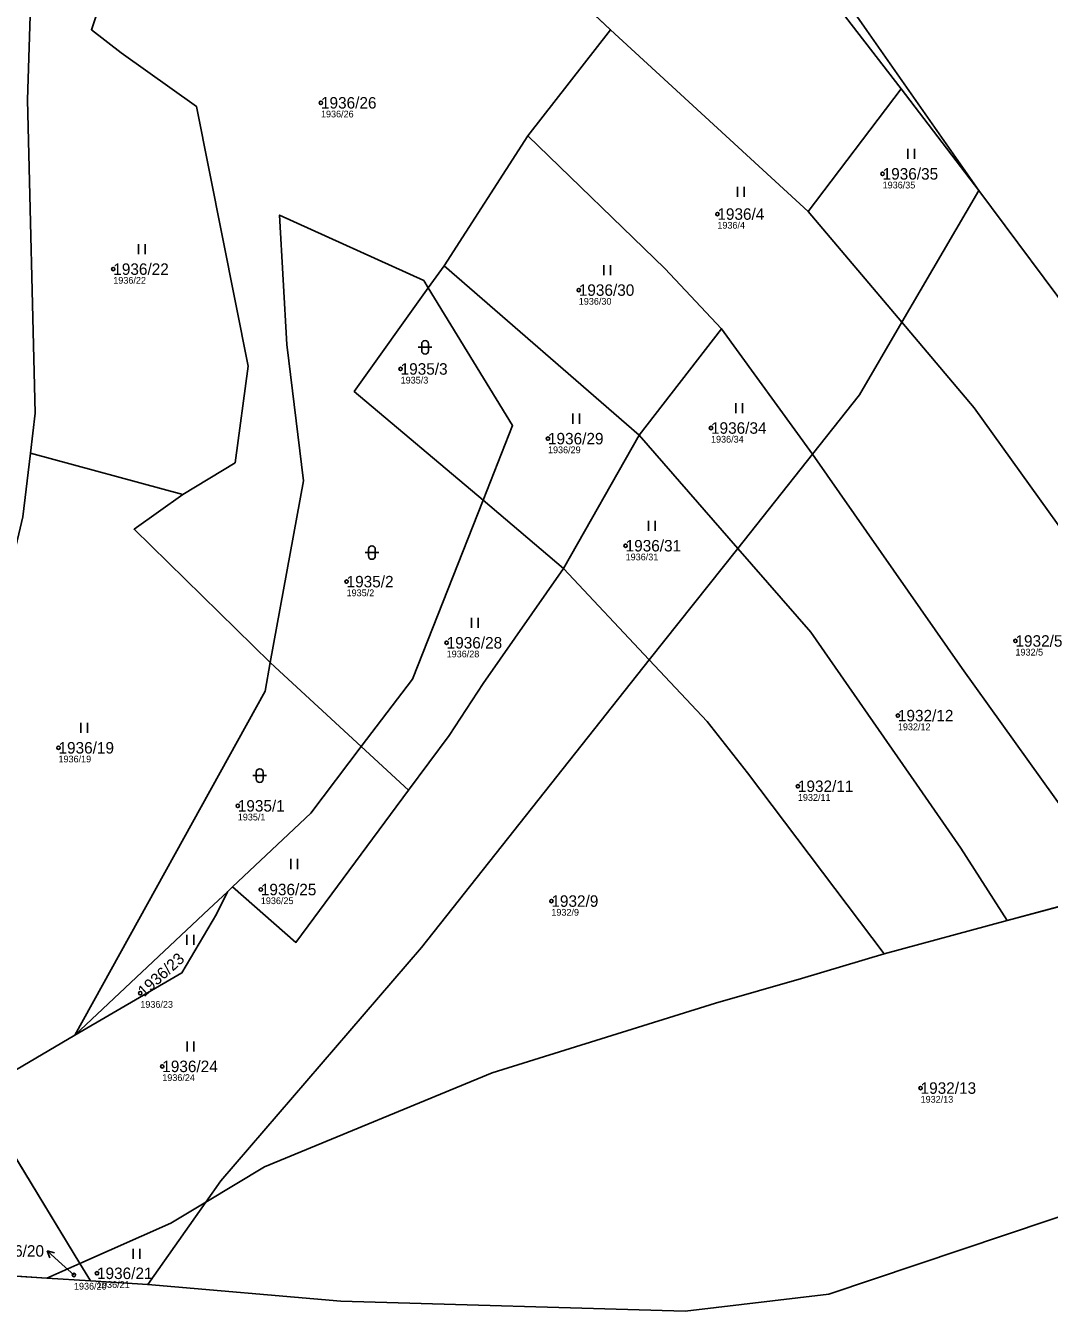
# Model space of a CAD drawing. Extents: x -762274 to -759271, y -1061928 to -1059060.
# Drawn here: x -761696.5 to -761545, y -1061424.8 to -1061234.6 of the extents above; entities that cross this region are included whole.
import ezdxf

# ---------------------------------------------------------------- set-up
doc = ezdxf.new("R2010")
doc.units = 0
for name, color, linetype in [('Definiční body', 7, 'Continuous'), ('Hranice parcel', 7, 'Continuous'), ('Parcelní čísla', 7, 'Continuous'), ('Polygon ku', 7, 'Continuous'), ('Polygon parcely', 7, 'Continuous'), ('Pop  PČ popisy', 7, 'Continuous'), ('Značky kultur', 7, 'Continuous')]:
    doc.layers.add(name, color=color, linetype=linetype)

msp = doc.modelspace()

# ---------------------------------------------------------------- linework, layer by layer
at = {"layer": 'Definiční body'}
for centre in [(-761652.79, -1061246.02), (-761569.66, -1061256.53), (-761594.12, -1061262.48), (-761683.53, -1061270.63), (-761614.63, -1061273.73), (-761641, -1061285.4), (-761595.06, -1061294.14), (-761619.19, -1061295.71), (-761607.7, -1061311.56), (-761649, -1061316.87), (-761550, -1061325.65), (-761634.19, -1061325.92), (-761567.4, -1061336.7), (-761691.64, -1061341.46), (-761582.2, -1061347.15), (-761665.1, -1061350.05), (-761661.69, -1061362.43), (-761618.69, -1061364.14), (-761679.53, -1061377.77), (-761676.28, -1061388.6), (-761564.04, -1061391.81), (-761689.35, -1061419.47), (-761685.94, -1061419.22)]:
    msp.add_circle(centre, 0.25, dxfattribs=at)
at = {"layer": 'Hranice parcel'}
for p, q in [((-761609.92, -1061235.2), (-761659.04, -1061189.22)), ((-761609.92, -1061235.2), (-761622.18, -1061250.92)), ((-761580.7, -1061262.1), (-761609.92, -1061235.2)), ((-761580.7, -1061262.1), (-761566.92, -1061243.95)), ((-761566.92, -1061243.95), (-761555.43, -1061258.99)), ((-761634.56, -1061270.16), (-761622.18, -1061250.92)), ((-761566.83, -1061278.5), (-761580.7, -1061262.1)), ((-761636.9, -1061273.42), (-761634.56, -1061270.16)), ((-761605.71, -1061295.18), (-761634.56, -1061270.16)), ((-761605.71, -1061295.18), (-761593.5, -1061279.45)), ((-761593.5, -1061279.45), (-761580.06, -1061298.01)), ((-761616.89, -1061314.91), (-761605.71, -1061295.18)), ((-761591.1, -1061311.95), (-761605.71, -1061295.18)), ((-761673.24, -1061303.98), (-761695.77, -1061297.85)), ((-761580.06, -1061298.01), (-761591.1, -1061311.95)), ((-761616.89, -1061314.91), (-761628.8, -1061304.84)), ((-761591.1, -1061311.95), (-761604.19, -1061328.46)), ((-761604.19, -1061328.46), (-761616.89, -1061314.91)), ((-761639.83, -1061347.71), (-761646.82, -1061341.28)), ((-761666.64, -1061362.76), (-761665.87, -1061362.04)), ((-761551.25, -1061367.02), (-761534.42, -1061362.49)), ((-761569.42, -1061371.94), (-761551.25, -1061367.02)), ((-761703.8, -1061392.56), (-761689.22, -1061383.96)), ((-761688.46, -1061417.76), (-761703.8, -1061392.56)), ((-761669.83, -1061408.68), (-761678.42, -1061420.88)), ((-761726.71, -1061417.82), (-761693.37, -1061419.93)), ((-761693.37, -1061419.93), (-761688.46, -1061417.76)), ((-761686.89, -1061420.34), (-761688.46, -1061417.76)), ((-761693.37, -1061419.93), (-761686.89, -1061420.34)), ((-761686.89, -1061420.34), (-761678.42, -1061420.88)), ((-761598.9, -1061424.84), (-761577.63, -1061422.31))]:
    msp.add_line(p, q, dxfattribs=at)
for points in [[(-761695.77, -1061297.85), (-761695.1, -1061291.96), (-761696.24, -1061245.59), (-761695.45, -1061220.62), (-761692.88, -1061207.19), (-761685.57, -1061193.15), (-761665.41, -1061167.51)], [(-761673.24, -1061303.98), (-761665.49, -1061299.29), (-761663.59, -1061285.01), (-761671.22, -1061246.54), (-761682.34, -1061238.64), (-761686.76, -1061235.2), (-761675.85, -1061202.17), (-761659.04, -1061189.22)], [(-761595.28, -1061201.99), (-761572, -1061235.34), (-761555.43, -1061258.99)], [(-761566.92, -1061243.95), (-761587.57, -1061217.19), (-761596.73, -1061205.16)], [(-761622.18, -1061250.92), (-761601.89, -1061270.52), (-761593.5, -1061279.45)], [(-761555.43, -1061258.99), (-761564.11, -1061273.85), (-761566.83, -1061278.5)], [(-761555.43, -1061258.99), (-761540, -1061279.71), (-761519.07, -1061308.54), (-761497.82, -1061338.46), (-761488.71, -1061351.23)], [(-761636.9, -1061273.42), (-761637.58, -1061272.31), (-761658.92, -1061262.63), (-761657.85, -1061281.76), (-761655.36, -1061301.96), (-761660.29, -1061328.83)], [(-761628.8, -1061304.84), (-761647.87, -1061288.72), (-761636.9, -1061273.42)], [(-761628.8, -1061304.84), (-761624.43, -1061293.78), (-761636.9, -1061273.42)], [(-761566.83, -1061278.5), (-761573.09, -1061289.21), (-761577.03, -1061294.19), (-761580.06, -1061298.01)], [(-761509.65, -1061355.89), (-761556.12, -1061291.17), (-761566.83, -1061278.5)], [(-761722.53, -1061366.14), (-761701.27, -1061325.5), (-761696.94, -1061307.26), (-761695.77, -1061297.85)], [(-761580.06, -1061298.01), (-761557.87, -1061329.72), (-761534.42, -1061362.49)], [(-761660.29, -1061328.83), (-761680.44, -1061309.11), (-761673.24, -1061303.98)], [(-761646.82, -1061341.28), (-761639.26, -1061331.3), (-761628.8, -1061304.84)], [(-761551.25, -1061367.02), (-761558.07, -1061356.32), (-761564.67, -1061346.83), (-761580.3, -1061324.35), (-761591.1, -1061311.95)], [(-761616.89, -1061314.91), (-761628.76, -1061331.94), (-761633.83, -1061339.64), (-761639.83, -1061347.71)], [(-761660.29, -1061328.83), (-761661.07, -1061333.08), (-761689.22, -1061383.96)], [(-761604.19, -1061328.46), (-761637.9, -1061371.02), (-761667.61, -1061405.53), (-761669.83, -1061408.68)], [(-761646.82, -1061341.28), (-761659.56, -1061329.55), (-761660.29, -1061328.83)], [(-761569.42, -1061371.94), (-761589.66, -1061345.17), (-761595.63, -1061337.59), (-761604.19, -1061328.46)], [(-761665.87, -1061362.04), (-761654.28, -1061351.13), (-761646.82, -1061341.28)], [(-761639.83, -1061347.71), (-761656.5, -1061370.26), (-761665.87, -1061362.04)], [(-761577.63, -1061422.31), (-761505.64, -1061398.15), (-761480.14, -1061387.93), (-761430.18, -1061355.61)], [(-761689.22, -1061383.96), (-761673.38, -1061374.78), (-761668.25, -1061366.06), (-761666.64, -1061362.76)], [(-761689.22, -1061383.96), (-761669.38, -1061365.34), (-761666.64, -1061362.76)], [(-761669.83, -1061408.68), (-761661.15, -1061403.44), (-761627.47, -1061389.54), (-761594.4, -1061379.26), (-761581.68, -1061375.62), (-761569.42, -1061371.94)], [(-761669.83, -1061408.68), (-761675.03, -1061411.82), (-761688.46, -1061417.76)], [(-761678.42, -1061420.88), (-761649.83, -1061423.35), (-761598.9, -1061424.84)]]:
    msp.add_lwpolyline(points, dxfattribs=at)
at = {"layer": 'Polygon ku'}
msp.add_lwpolyline([(-761737.06, -1061417.75), (-761732.45, -1061417.78), (-761726.71, -1061417.82), (-761693.37, -1061419.93), (-761686.89, -1061420.34), (-761678.42, -1061420.88), (-761649.83, -1061423.35), (-761598.9, -1061424.84), (-761577.63, -1061422.31), (-761505.64, -1061398.15)], dxfattribs=at)
at = {"layer": 'Polygon parcely'}
for points in [[(-761596.73, -1061205.16), (-761597.75, -1061203.66), (-761605.47, -1061196.5), (-761608.94, -1061192.88), (-761628.15, -1061175.84), (-761650.66, -1061155.32), (-761654.78, -1061155.96), (-761658.2, -1061157.81), (-761665.41, -1061167.51), (-761661.23, -1061182.91), (-761659.9, -1061185.97), (-761659.04, -1061189.22), (-761609.92, -1061235.2), (-761580.7, -1061262.1), (-761566.92, -1061243.95), (-761587.57, -1061217.19)], [(-761695.45, -1061220.62), (-761692.88, -1061207.19), (-761685.57, -1061193.15), (-761665.41, -1061167.51), (-761658.2, -1061157.81), (-761662.44, -1061160.1), (-761669.76, -1061165.89), (-761689.32, -1061190.63), (-761706.57, -1061248.98), (-761704.98, -1061278.4), (-761706.17, -1061295.02), (-761709.24, -1061312.83), (-761713.97, -1061323.22), (-761716.95, -1061341.7), (-761724.88, -1061363.45), (-761722.53, -1061366.14), (-761701.27, -1061325.5), (-761696.94, -1061307.26), (-761695.77, -1061297.85), (-761695.1, -1061291.96), (-761696.24, -1061245.59)], [(-761665.49, -1061299.29), (-761663.59, -1061285.01), (-761671.22, -1061246.54), (-761682.34, -1061238.64), (-761686.76, -1061235.2), (-761675.85, -1061202.17), (-761659.04, -1061189.22), (-761659.9, -1061185.97), (-761661.23, -1061182.91), (-761665.41, -1061167.51), (-761685.57, -1061193.15), (-761692.88, -1061207.19), (-761695.45, -1061220.62), (-761696.24, -1061245.59), (-761695.1, -1061291.96), (-761695.77, -1061297.85), (-761673.24, -1061303.98)], [(-761555.43, -1061258.99), (-761540, -1061279.71), (-761519.07, -1061308.54), (-761497.82, -1061338.46), (-761488.71, -1061351.23), (-761469.77, -1061348.28), (-761492.12, -1061311.82), (-761504.15, -1061292.16), (-761512.47, -1061277.76), (-761525.6, -1061256.54), (-761534.41, -1061243.67), (-761551.31, -1061220.9), (-761585.07, -1061179.66), (-761595.28, -1061201.99), (-761572, -1061235.34)], [(-761609.92, -1061235.2), (-761659.04, -1061189.22), (-761675.85, -1061202.17), (-761686.76, -1061235.2), (-761682.34, -1061238.64), (-761671.22, -1061246.54), (-761663.59, -1061285.01), (-761665.49, -1061299.29), (-761673.24, -1061303.98), (-761680.44, -1061309.11), (-761660.29, -1061328.83), (-761655.36, -1061301.96), (-761657.85, -1061281.76), (-761658.92, -1061262.63), (-761637.58, -1061272.31), (-761636.9, -1061273.42), (-761634.56, -1061270.16), (-761622.18, -1061250.92)], [(-761555.43, -1061258.99), (-761572, -1061235.34), (-761595.28, -1061201.99), (-761596.73, -1061205.16), (-761587.57, -1061217.19), (-761566.92, -1061243.95)], [(-761580.06, -1061298.01), (-761577.03, -1061294.19), (-761573.09, -1061289.21), (-761566.83, -1061278.5), (-761580.7, -1061262.1), (-761609.92, -1061235.2), (-761622.18, -1061250.92), (-761601.89, -1061270.52), (-761593.5, -1061279.45)], [(-761580.7, -1061262.1), (-761566.83, -1061278.5), (-761564.11, -1061273.85), (-761555.43, -1061258.99), (-761566.92, -1061243.95)], [(-761605.71, -1061295.18), (-761593.5, -1061279.45), (-761601.89, -1061270.52), (-761622.18, -1061250.92), (-761634.56, -1061270.16)], [(-761564.11, -1061273.85), (-761566.83, -1061278.5), (-761556.12, -1061291.17), (-761509.65, -1061355.89), (-761491.16, -1061351.61), (-761488.71, -1061351.23), (-761497.82, -1061338.46), (-761519.07, -1061308.54), (-761540, -1061279.71), (-761555.43, -1061258.99)], [(-761639.26, -1061331.3), (-761628.8, -1061304.84), (-761647.87, -1061288.72), (-761636.9, -1061273.42), (-761637.58, -1061272.31), (-761658.92, -1061262.63), (-761657.85, -1061281.76), (-761655.36, -1061301.96), (-761660.29, -1061328.83), (-761659.56, -1061329.55), (-761646.82, -1061341.28)], [(-761634.56, -1061270.16), (-761636.9, -1061273.42), (-761624.43, -1061293.78), (-761628.8, -1061304.84), (-761616.89, -1061314.91), (-761605.71, -1061295.18)], [(-761624.43, -1061293.78), (-761636.9, -1061273.42), (-761647.87, -1061288.72), (-761628.8, -1061304.84)], [(-761580.06, -1061298.01), (-761593.5, -1061279.45), (-761605.71, -1061295.18), (-761591.1, -1061311.95)], [(-761577.03, -1061294.19), (-761580.06, -1061298.01), (-761557.87, -1061329.72), (-761534.42, -1061362.49), (-761509.65, -1061355.89), (-761556.12, -1061291.17), (-761566.83, -1061278.5), (-761573.09, -1061289.21)], [(-761591.1, -1061311.95), (-761605.71, -1061295.18), (-761616.89, -1061314.91), (-761604.19, -1061328.46)], [(-761660.29, -1061328.83), (-761680.44, -1061309.11), (-761673.24, -1061303.98), (-761695.77, -1061297.85), (-761696.94, -1061307.26), (-761701.27, -1061325.5), (-761722.53, -1061366.14), (-761714.92, -1061376.34), (-761706.77, -1061388.12), (-761706.28, -1061388.83), (-761703.8, -1061392.56), (-761689.22, -1061383.96), (-761661.07, -1061333.08)], [(-761534.42, -1061362.49), (-761557.87, -1061329.72), (-761580.06, -1061298.01), (-761591.1, -1061311.95), (-761580.3, -1061324.35), (-761564.67, -1061346.83), (-761558.07, -1061356.32), (-761551.25, -1061367.02)], [(-761616.89, -1061314.91), (-761628.8, -1061304.84), (-761639.26, -1061331.3), (-761646.82, -1061341.28), (-761639.83, -1061347.71), (-761633.83, -1061339.64), (-761628.76, -1061331.94)], [(-761564.67, -1061346.83), (-761580.3, -1061324.35), (-761591.1, -1061311.95), (-761604.19, -1061328.46), (-761595.63, -1061337.59), (-761589.66, -1061345.17), (-761569.42, -1061371.94), (-761551.25, -1061367.02), (-761558.07, -1061356.32)], [(-761665.87, -1061362.04), (-761666.64, -1061362.76), (-761668.25, -1061366.06), (-761673.38, -1061374.78), (-761689.22, -1061383.96), (-761703.8, -1061392.56), (-761688.46, -1061417.76), (-761675.03, -1061411.82), (-761669.83, -1061408.68), (-761667.61, -1061405.53), (-761637.9, -1061371.02), (-761604.19, -1061328.46), (-761616.89, -1061314.91), (-761628.76, -1061331.94), (-761633.83, -1061339.64), (-761639.83, -1061347.71), (-761656.5, -1061370.26)], [(-761669.38, -1061365.34), (-761666.64, -1061362.76), (-761665.87, -1061362.04), (-761654.28, -1061351.13), (-761646.82, -1061341.28), (-761659.56, -1061329.55), (-761660.29, -1061328.83), (-761661.07, -1061333.08), (-761689.22, -1061383.96)], [(-761667.61, -1061405.53), (-761669.83, -1061408.68), (-761661.15, -1061403.44), (-761627.47, -1061389.54), (-761594.4, -1061379.26), (-761581.68, -1061375.62), (-761569.42, -1061371.94), (-761589.66, -1061345.17), (-761595.63, -1061337.59), (-761604.19, -1061328.46), (-761637.9, -1061371.02)], [(-761405.5, -1061350.3), (-761409.33, -1061340.57), (-761445.5, -1061345.53), (-761469.77, -1061348.28), (-761488.71, -1061351.23), (-761491.16, -1061351.61), (-761509.65, -1061355.89), (-761534.42, -1061362.49), (-761551.25, -1061367.02), (-761569.42, -1061371.94), (-761581.68, -1061375.62), (-761594.4, -1061379.26), (-761627.47, -1061389.54), (-761661.15, -1061403.44), (-761669.83, -1061408.68), (-761678.42, -1061420.88), (-761649.83, -1061423.35), (-761598.9, -1061424.84), (-761577.63, -1061422.31), (-761505.64, -1061398.15), (-761480.14, -1061387.93), (-761430.18, -1061355.61), (-761410.18, -1061349.61)], [(-761639.83, -1061347.71), (-761646.82, -1061341.28), (-761654.28, -1061351.13), (-761665.87, -1061362.04), (-761656.5, -1061370.26)], [(-761689.22, -1061383.96), (-761673.38, -1061374.78), (-761668.25, -1061366.06), (-761666.64, -1061362.76), (-761669.38, -1061365.34)], [(-761693.37, -1061419.93), (-761688.46, -1061417.76), (-761703.8, -1061392.56), (-761732.45, -1061417.78), (-761726.71, -1061417.82)], [(-761678.42, -1061420.88), (-761669.83, -1061408.68), (-761675.03, -1061411.82), (-761688.46, -1061417.76), (-761686.89, -1061420.34)], [(-761686.89, -1061420.34), (-761688.46, -1061417.76), (-761693.37, -1061419.93)]]:
    msp.add_lwpolyline(points, close=True, dxfattribs=at)
at = {"layer": 'Pop  PČ popisy'}
for p, q in [((-761691.09, -1061417.91), (-761693.32, -1061415.9)), ((-761693.32, -1061415.9), (-761692.24, -1061416.2)), ((-761693.32, -1061415.9), (-761692.91, -1061416.94)), ((-761689.35, -1061419.47), (-761691.09, -1061417.91))]:
    msp.add_line(p, q, dxfattribs=at)
at = {"layer": 'Značky kultur'}
for p, q in [((-761565.94, -1061254.33), (-761565.94, -1061252.83)), ((-761564.94, -1061254.33), (-761564.94, -1061252.83)), ((-761591.16, -1061259.94), (-761591.16, -1061258.44)), ((-761590.16, -1061259.94), (-761590.16, -1061258.44)), ((-761679.8, -1061268.43), (-761679.8, -1061266.93)), ((-761678.8, -1061268.43), (-761678.8, -1061266.93)), ((-761610.93, -1061271.53), (-761610.93, -1061270.03)), ((-761609.93, -1061271.53), (-761609.93, -1061270.03)), ((-761637.88, -1061281.7), (-761637.88, -1061282.7)), ((-761636.88, -1061282.7), (-761636.88, -1061281.7)), ((-761638.38, -1061282.2), (-761636.38, -1061282.2)), ((-761591.38, -1061291.94), (-761591.38, -1061290.44)), ((-761590.38, -1061291.94), (-761590.38, -1061290.44)), ((-761615.52, -1061293.51), (-761615.52, -1061292.01)), ((-761614.52, -1061293.51), (-761614.52, -1061292.01)), ((-761604.33, -1061309.36), (-761604.33, -1061307.86)), ((-761603.33, -1061309.36), (-761603.33, -1061307.86)), ((-761645.75, -1061312.07), (-761645.75, -1061313.07)), ((-761644.75, -1061313.07), (-761644.75, -1061312.07)), ((-761646.25, -1061312.57), (-761644.25, -1061312.57)), ((-761630.5, -1061323.72), (-761630.5, -1061322.22)), ((-761629.5, -1061323.72), (-761629.5, -1061322.22)), ((-761688.34, -1061339.26), (-761688.34, -1061337.76)), ((-761687.34, -1061339.26), (-761687.34, -1061337.76)), ((-761662.86, -1061345.57), (-761660.86, -1061345.57)), ((-761662.36, -1061345.07), (-761662.36, -1061346.07)), ((-761661.36, -1061346.07), (-761661.36, -1061345.07)), ((-761657.27, -1061359.41), (-761657.27, -1061357.91)), ((-761656.27, -1061359.41), (-761656.27, -1061357.91)), ((-761672.63, -1061370.63), (-761672.63, -1061369.13)), ((-761671.63, -1061370.63), (-761671.63, -1061369.13)), ((-761672.61, -1061386.4), (-761672.61, -1061384.9)), ((-761671.61, -1061386.4), (-761671.61, -1061384.9)), ((-761680.6, -1061417.08), (-761680.6, -1061415.58)), ((-761679.6, -1061417.08), (-761679.6, -1061415.58))]:
    msp.add_line(p, q, dxfattribs=at)
for centre, start, end in [((-761637.38, -1061281.7), 0, 180), ((-761637.38, -1061282.7), 180, 359.9879), ((-761645.25, -1061312.07), 0, 180), ((-761645.25, -1061313.07), 180, 359.9879), ((-761661.86, -1061345.07), 0, 180), ((-761661.86, -1061346.07), 180, 359.9879)]:
    msp.add_arc(centre, 0.5, start, end, dxfattribs=at)

# ---------------------------------------------------------------- texts
at = {"layer": 'Definiční body'}
for s, p in [('1936/26', (-761652.79, -1061248.18)), ('1936/35', (-761569.66, -1061258.69)), ('1936/4', (-761594.12, -1061264.64)), ('1936/22', (-761683.53, -1061272.79)), ('1936/30', (-761614.63, -1061275.89)), ('1935/3', (-761641, -1061287.56)), ('1936/29', (-761619.19, -1061297.87)), ('1936/34', (-761595.06, -1061296.3)), ('1936/31', (-761607.7, -1061313.72)), ('1935/2', (-761649, -1061319.03)), ('1936/28', (-761634.19, -1061328.08)), ('1932/5', (-761550, -1061327.81)), ('1932/12', (-761567.4, -1061338.86)), ('1936/19', (-761691.64, -1061343.62)), ('1932/11', (-761582.2, -1061349.31)), ('1935/1', (-761665.1, -1061352.21)), ('1936/25', (-761661.69, -1061364.59)), ('1932/9', (-761618.69, -1061366.3)), ('1936/23', (-761679.53, -1061379.93)), ('1936/24', (-761676.28, -1061390.76)), ('1932/13', (-761564.04, -1061393.97)), ('1936/20', (-761689.35, -1061421.63)), ('1936/21', (-761685.94, -1061421.38))]:
    msp.add_text(s, height=1, dxfattribs=at).set_placement(p)
at = {"layer": 'Parcelní čísla'}
for s, p in [('1936/26', (-761652.79, -1061246.87)), ('1936/35', (-761569.66, -1061257.38)), ('1936/4', (-761594.12, -1061263.33)), ('1936/22', (-761683.53, -1061271.48)), ('1936/30', (-761614.63, -1061274.58)), ('1935/3', (-761641, -1061286.25)), ('1936/29', (-761619.19, -1061296.56)), ('1936/34', (-761595.06, -1061294.99)), ('1936/31', (-761607.7, -1061312.41)), ('1935/2', (-761649, -1061317.72)), ('1936/28', (-761634.19, -1061326.77)), ('1932/5', (-761550, -1061326.5)), ('1932/12', (-761567.4, -1061337.55)), ('1936/19', (-761691.64, -1061342.31)), ('1932/11', (-761582.2, -1061348)), ('1935/1', (-761665.1, -1061350.9)), ('1936/25', (-761661.69, -1061363.28)), ('1932/9', (-761618.69, -1061364.99)), ('1936/24', (-761676.28, -1061389.45)), ('1932/13', (-761564.04, -1061392.66)), ('1936/20', (-761702, -1061416.76)), ('1936/21', (-761685.94, -1061420.07))]:
    msp.add_text(s, height=1.7, dxfattribs=at).set_placement(p)
msp.add_text('1936/23', height=1.7, rotation=42, dxfattribs=at).set_placement((-761678.96, -1061378.4))

doc.saveas('drawing.dxf')
